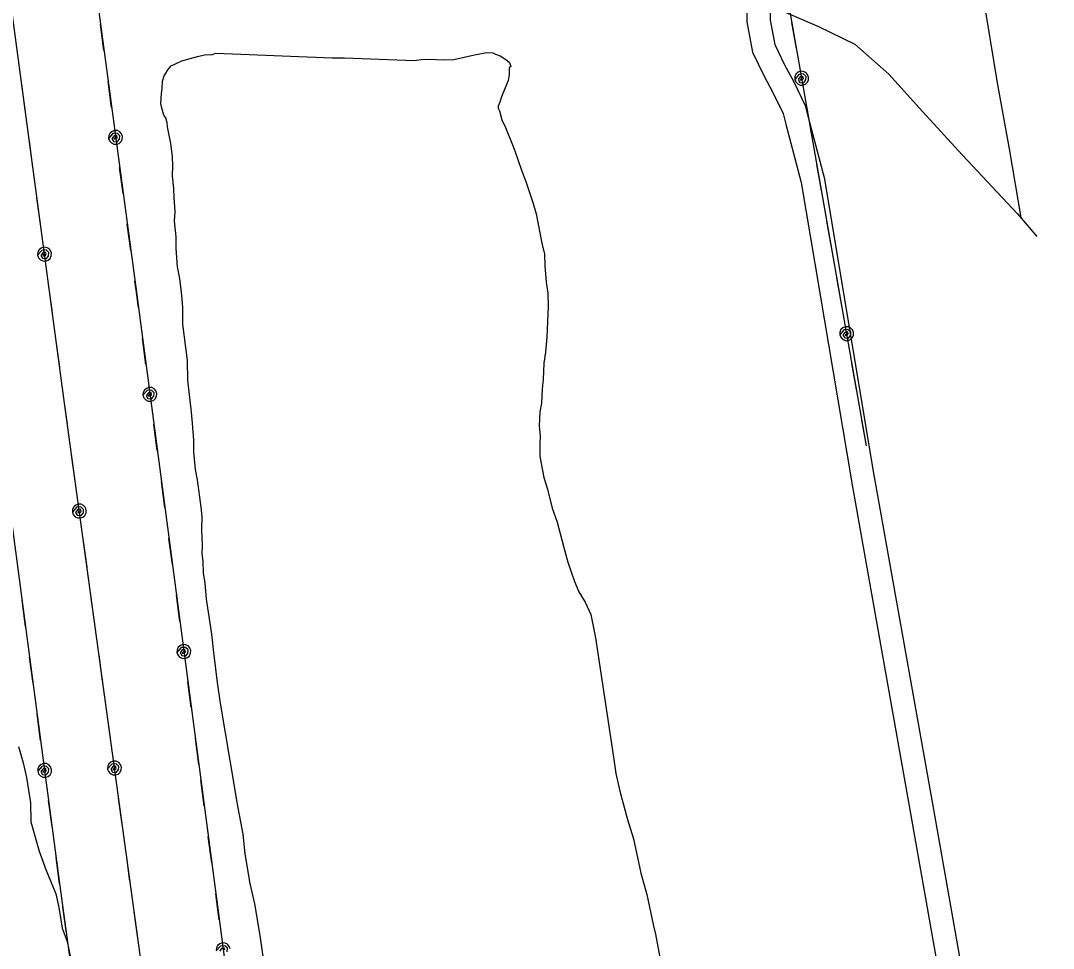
# Model space of a CAD drawing. Extents: x 3263578 to 3301413, y 764927 to 798602.
# Drawn here: x 3268180 to 3269510, y 784722 to 785917 of the extents above; entities that cross this region are included whole.
import ezdxf

# ---------------------------------------------------------------- set-up
doc = ezdxf.new("R2010")
doc.units = 0
for name, color, linetype in [('V-ROAD-CNTR', 7, 'Continuous'), ('V-SITE-VEGE', 7, 'Continuous'), ('V-TOPO-SHOR', 7, 'Continuous'), ('V-UTIL-LINE', 7, 'Continuous')]:
    doc.layers.add(name, color=color, linetype=linetype)

msp = doc.modelspace()

# ---------------------------------------------------------------- linework, layer by layer
at = {"layer": 'V-ROAD-CNTR'}
for points in [[(3268831, 787682), (3268988.1, 786799.5), (3269047.7, 786443.4), (3269065.6, 786353.4), (3269093.1, 786211.5), (3269132.9, 786060.8), (3269146.9, 785994.9), (3269145.6, 785918), (3269151.4, 785886.3), (3269164.2, 785860.4), (3269175.5, 785839.2), (3269190.7, 785807.9), (3269194.7, 785791.2), (3269215, 785715.2), (3269279.7, 785329.3)], [(3268801.4, 787676.8), (3268958.5, 786794.4), (3269018.2, 786438), (3269036.1, 786347.6), (3269063.8, 786204.8), (3269103.7, 786053.8), (3269116.8, 785992), (3269115.5, 785915.5), (3269122.7, 785876.8), (3269137.5, 785846.7), (3269148.7, 785825.6), (3269162.3, 785797.7), (3269165.6, 785783.8), (3269185.6, 785708.9), (3269250.1, 785324.3)], [(3269250.2, 785324.2), (3269326.4, 784896.1), (3269384.9, 784565.2), (3269401.3, 784513.4), (3269402.9, 784504.9), (3269367.1, 784452), (3269329.2, 784385.9), (3269245.5, 784183.4), (3269240.1, 784173.5), (3269181.6, 784158.3)], [(3269279.7, 785329.4), (3269355.9, 784901.3), (3269414.1, 784572.3), (3269424.9, 784538.1)]]:
    msp.add_lwpolyline(points, dxfattribs=at)
at = {"layer": 'V-SITE-VEGE'}
for p, q in [((3268177, 784982.3), (3268183.3, 784961.1)), ((3268183.3, 784961.1), (3268187.5, 784942.2)), ((3268187.5, 784942.2), (3268192.5, 784909.9)), ((3268192.5, 784909.9), (3268193.2, 784885.4)), ((3268193.2, 784885.4), (3268203.7, 784847.5)), ((3268203.7, 784847.5), (3268212.2, 784824)), ((3268212.2, 784824), (3268225.1, 784792.7)), ((3268225.1, 784792.7), (3268229.2, 784774.8)), ((3268229.2, 784774.8), (3268233.3, 784748.1)), ((3268233.3, 784748.1), (3268239.7, 784731.3)), ((3268239.7, 784731.3), (3268246.9, 784697.9))]:
    msp.add_line(p, q, dxfattribs=at)
for points in [[(3268492.8, 784708.9), (3268488.7, 784738.9), (3268481.6, 784779.5), (3268475.6, 784806), (3268469.3, 784844), (3268466.8, 784869.5), (3268458.8, 784910.1), (3268456.7, 784923.3), (3268437.6, 785038), (3268433.4, 785064.5), (3268428.8, 785103.2), (3268426.3, 785127), (3268422.1, 785155.2), (3268419.3, 785171.9), (3268417.5, 785193), (3268415.4, 785205.4), (3268415.1, 785221.2), (3268413.8, 785230.8), (3268414.2, 785241.3), (3268413.3, 785262.4), (3268413.9, 785278.2), (3268412.6, 785290.5), (3268407.9, 785325.7), (3268405, 785339), (3268403.2, 785361.8), (3268403, 785376.7), (3268401.2, 785398.7), (3268400, 785412.8), (3268395.5, 785454.1), (3268394.8, 785479.6), (3268392.8, 785496.3), (3268388.8, 785526.3), (3268388.8, 785548.2), (3268387.6, 785563.1), (3268385, 785585.1), (3268382.1, 785600.1), (3268380.4, 785623.9), (3268380.1, 785638.8), (3268378.3, 785659), (3268378.8, 785671.3), (3268377.8, 785688.8), (3268377.4, 785701.1), (3268375.4, 785717), (3268375.9, 785730.1), (3268375.5, 785742.4), (3268373.6, 785759.1), (3268369.1, 785780.3), (3268368.5, 785785.6), (3268367, 785791.8), (3268364.5, 785795.4), (3268361.4, 785806), (3268360.7, 785810.4), (3268361.2, 785823.5), (3268362.4, 785829.6), (3268362.7, 785839.3), (3268364.8, 785846.2), (3268366.6, 785848.7), (3268369.5, 785853.9), (3268374, 785859), (3268380.3, 785862.2), (3268387.4, 785865.4), (3268395.4, 785867.7), (3268407.8, 785870.8), (3268416.7, 785873), (3268427.2, 785873.5), (3268431.6, 785875.1), (3268581.2, 785869.1), (3268597, 785869.3), (3268687.1, 785865.7), (3268696, 785867.1), (3268706.5, 785867.6), (3268724.9, 785866.8), (3268738, 785867.2), (3268764.5, 785873.1), (3268780.4, 785876), (3268788.3, 785875.7), (3268791.7, 785873.8), (3268797.8, 785871.8), (3268806.3, 785866.2), (3268809.7, 785863.4), (3268811.3, 785858.1), (3268809.4, 785856.5), (3268809.1, 785847.7), (3268807.9, 785839.9), (3268799.2, 785819.2), (3268797.2, 785812.3), (3268795.2, 785807.1), (3268795.1, 785804.4), (3268796.7, 785800.9), (3268799.7, 785789.4), (3268804.6, 785779.5), (3268811.8, 785761.7)], [(3268811.8, 785761.7), (3268816.5, 785749.3), (3268825.2, 785724.4), (3268830.8, 785710.1), (3268834.7, 785698.6), (3268840.1, 785681.7), (3268844, 785668.4), (3268851.2, 785630.5), (3268855, 785616.3), (3268855.3, 785601.4), (3268857.1, 785580.3), (3268859.2, 785566.2), (3268859.4, 785549.5), (3268857.8, 785509.3), (3268856.1, 785490.1), (3268853.8, 785476.1), (3268853, 785455.1), (3268851.6, 785442.9), (3268850.9, 785424.5), (3268848.7, 785413.2), (3268847.9, 785394.9), (3268849.2, 785382.6), (3268848.8, 785372.1), (3268849, 785356.3), (3268850.4, 785346.6), (3268854.1, 785328.9), (3268858.7, 785313.8), (3268864.7, 785289.1), (3268871, 785271.3), (3268879.4, 785240.3), (3268884.8, 785219.9), (3268893.4, 785195), (3268899, 785181.7), (3268907.2, 785168.2), (3268914.5, 785152.1), (3268920.3, 785122.1), (3268943.9, 784968.7)], [(3268943.9, 784968.7), (3268946.6, 784947.5), (3268951.8, 784924.6), (3268961.8, 784888.2), (3268969.5, 784863.4), (3268979.1, 784819.2), (3268986.8, 784791.7), (3268994.9, 784752.8), (3268997.9, 784740.4), (3269004.4, 784706)]]:
    msp.add_lwpolyline(points, dxfattribs=at)
at = {"layer": 'V-TOPO-SHOR'}
for points in [[(3269469.1, 785663.5), (3269453.7, 785752), (3269438.6, 785837.2), (3269419, 785955), (3269399.4, 786064.5), (3269379.5, 786176), (3269355.2, 786312.6), (3269336.4, 786431.2), (3269321.3, 786520.9), (3269301.1, 786631.1), (3269276, 786758.2), (3269254.4, 786878.7), (3269233.7, 786999.1), (3269210.7, 787125.9)], [(3269149.1, 785935.1), (3269207.6, 785909.5), (3269254.8, 785886.9), (3269298.2, 785848.1), (3269341.9, 785800), (3269393, 785744.4), (3269464.2, 785668.3), (3269488.9, 785639)]]:
    msp.add_lwpolyline(points, dxfattribs=at)
at = {"layer": 'V-UTIL-LINE'}
for points in [[(3269269.5, 785369.4), (3269033.3, 786712.8), (3268791.8, 788065), (3268556.5, 789405.7), (3268479, 789851), (3268442.9, 790068.8), (3268704, 790424.7)], [(3267737.1, 789986.6), (3267829.4, 789290.3), (3267914, 788670.3), (3267996.4, 788057.5), (3268078.2, 787440.1), (3268162.8, 786805.1), (3268328.7, 785570.3), (3268409.4, 784958.9)], [(3268411.5, 784147.1), (3268236.5, 785424.5), (3268065.3, 786699.9), (3267737, 789149.5)], [(3267741.8, 788483.8), (3267857.8, 787614.4), (3268230.1, 784805.8)], [(3268287.2, 785878.8), (3268282.7, 785912.5)], [(3269179.5, 785881.5), (3269173.6, 785915)], [(3269186.2, 785843.1), (3269184.2, 785841.1), (3269186.5, 785840.6), (3269188.4, 785842.6), (3269187.5, 785845.4), (3269184.2, 785845), (3269181.4, 785841.2), (3269183.8, 785837.7), (3269188.7, 785837.3), (3269191.5, 785840.9), (3269191.7, 785845.3), (3269188, 785848.5), (3269182.5, 785847.8), (3269177.4, 785841.5), (3269178.6, 785838.3), (3269181.1, 785835.7), (3269184.3, 785834.3), (3269187.8, 785834.2), (3269191.1, 785835.5), (3269193.6, 785837.9), (3269195, 785841.1), (3269195.1, 785844.6), (3269193.8, 785847.9), (3269191.4, 785850.5), (3269188.2, 785851.9), (3269184.7, 785852), (3269181.4, 785850.7), (3269178.8, 785848.3), (3269177.4, 785845), (3269177.4, 785841.5)], [(3268185.9, 785801.8), (3268181.3, 785835.5)], [(3268297.1, 785805.5), (3268292.5, 785839.2)], [(3269198.9, 785771.2), (3269193, 785804.7)], [(3268302.2, 785766.8), (3268300.1, 785764.9), (3268302.4, 785764.4), (3268304.4, 785766.3), (3268303.7, 785769.1), (3268300.3, 785768.8), (3268297.3, 785765.2), (3268299.6, 785761.6), (3268304.4, 785760.9), (3268307.4, 785764.4), (3268307.8, 785768.9), (3268304.2, 785772.2), (3268298.8, 785771.7), (3268293.3, 785765.6), (3268294.5, 785762.3), (3268296.8, 785759.7), (3268299.9, 785758.1), (3268303.4, 785757.9), (3268306.8, 785759.1), (3268309.4, 785761.4), (3268310.9, 785764.5), (3268311.2, 785768), (3268310, 785771.4), (3268307.7, 785774), (3268304.6, 785775.5), (3268301.1, 785775.8), (3268297.7, 785774.6), (3268295.1, 785772.3), (3268293.6, 785769.2), (3268293.3, 785765.6)], [(3268195.7, 785728.4), (3268191.2, 785762.1)], [(3268312, 785694.5), (3268307.4, 785728.2)], [(3269211.7, 785698.3), (3269205.8, 785731.8)], [(3268205.5, 785655.1), (3268201, 785688.8)], [(3269224.5, 785625.4), (3269218.6, 785658.9)], [(3268321.8, 785621.2), (3268317.3, 785654.9)], [(3268210.7, 785616.5), (3268208.6, 785614.5), (3268210.9, 785614), (3268212.9, 785615.9), (3268212.2, 785618.7), (3268208.8, 785618.5), (3268205.8, 785614.8), (3268208.1, 785611.2), (3268212.9, 785610.5), (3268215.9, 785614), (3268216.3, 785618.5), (3268212.7, 785621.8), (3268207.2, 785621.3), (3268201.8, 785615.3), (3268203, 785611.9), (3268205.3, 785609.3), (3268208.4, 785607.8), (3268211.9, 785607.5), (3268215.3, 785608.7), (3268217.9, 785611), (3268219.4, 785614.1), (3268219.7, 785617.6), (3268218.5, 785621), (3268216.2, 785623.6), (3268213, 785625.2), (3268209.5, 785625.4), (3268206.2, 785624.2), (3268203.6, 785621.9), (3268202, 785618.8), (3268201.8, 785615.3)], [(3268220.4, 785544.1), (3268215.9, 785577.8)], [(3268331.6, 785547.8), (3268328.7, 785570.3), (3268327.1, 785581.5)], [(3269237.3, 785552.5), (3269231.4, 785586)], [(3269244.1, 785514.1), (3269242, 785512.1), (3269244.3, 785511.7), (3269246.2, 785513.7), (3269245.4, 785516.5), (3269242, 785516.1), (3269239.2, 785512.3), (3269241.7, 785508.8), (3269246.5, 785508.3), (3269249.3, 785511.9), (3269249.5, 785516.4), (3269245.8, 785519.5), (3269240.4, 785518.9), (3269235.2, 785512.6), (3269236.5, 785509.3), (3269238.9, 785506.8), (3269242.1, 785505.4), (3269245.6, 785505.3), (3269248.9, 785506.5), (3269251.4, 785509), (3269252.8, 785512.2), (3269252.9, 785515.7), (3269251.7, 785519), (3269249.2, 785521.5), (3269246, 785522.9), (3269242.5, 785523), (3269239.2, 785521.7), (3269236.7, 785519.3), (3269235.3, 785516.1), (3269235.2, 785512.6)], [(3268230.3, 785470.8), (3268225.8, 785504.5)], [(3268341.3, 785474.4), (3268336.9, 785508.2)], [(3269256.7, 785442.2), (3269250.8, 785475.7)], [(3268346.4, 785435.8), (3268344.3, 785433.8), (3268346.6, 785433.3), (3268348.6, 785435.2), (3268347.9, 785438.1), (3268344.5, 785437.8), (3268341.5, 785434.1), (3268343.8, 785430.5), (3268348.6, 785429.9), (3268351.6, 785433.3), (3268352, 785437.8), (3268348.4, 785441.1), (3268342.9, 785440.7), (3268337.5, 785434.6), (3268338.6, 785431.3), (3268341, 785428.6), (3268344.1, 785427.1), (3268347.6, 785426.9), (3268350.9, 785428), (3268353.6, 785430.3), (3268355.1, 785433.5), (3268355.4, 785437), (3268354.2, 785440.3), (3268351.9, 785442.9), (3268348.8, 785444.5), (3268345.3, 785444.7), (3268341.9, 785443.6), (3268339.3, 785441.3), (3268337.7, 785438.1), (3268337.5, 785434.6)], [(3268240.2, 785397.4), (3268236.5, 785424.5), (3268235.6, 785431.1)], [(3268356, 785363.4), (3268351.5, 785397.1)], [(3269269.5, 785369.4), (3269263.6, 785402.8)], [(3268250.3, 785324.1), (3268245.6, 785357.8)], [(3268365.7, 785290), (3268361.2, 785323.8)], [(3268255.5, 785285.5), (3268253.4, 785283.5), (3268255.7, 785283), (3268257.7, 785284.9), (3268257, 785287.8), (3268253.6, 785287.5), (3268250.6, 785283.8), (3268252.9, 785280.2), (3268257.8, 785279.6), (3268260.7, 785283.1), (3268261.1, 785287.5), (3268257.5, 785290.8), (3268252, 785290.4), (3268246.6, 785284.2), (3268247.8, 785280.9), (3268250.1, 785278.3), (3268253.3, 785276.8), (3268256.8, 785276.6), (3268260.1, 785277.7), (3268262.7, 785280), (3268264.3, 785283.2), (3268264.5, 785286.7), (3268263.3, 785290), (3268261, 785292.6), (3268257.8, 785294.2), (3268254.3, 785294.4), (3268251, 785293.2), (3268248.4, 785290.9), (3268246.8, 785287.8), (3268246.6, 785284.2)], [(3268265.5, 785213.1), (3268260.8, 785246.8)], [(3268375.4, 785216.7), (3268370.9, 785250.4)], [(3268186.2, 785136.9), (3268181.8, 785170.6)], [(3268275.5, 785139.8), (3268270.9, 785173.5)], [(3268385.1, 785143.3), (3268380.6, 785177)], [(3268390.2, 785104.7), (3268388.1, 785102.7), (3268390.3, 785102.2), (3268392.3, 785104.1), (3268391.6, 785107), (3268388.2, 785106.7), (3268385.3, 785103), (3268387.6, 785099.4), (3268392.4, 785098.7), (3268395.3, 785102.2), (3268395.7, 785106.7), (3268392.2, 785110), (3268386.7, 785109.6), (3268381.3, 785103.5), (3268382.4, 785100.2), (3268384.7, 785097.5), (3268387.9, 785096), (3268391.4, 785095.7), (3268394.7, 785096.9), (3268397.3, 785099.2), (3268398.9, 785102.3), (3268399.1, 785105.8), (3268398, 785109.2), (3268395.7, 785111.8), (3268392.5, 785113.4), (3268389, 785113.6), (3268385.7, 785112.5), (3268383, 785110.1), (3268381.5, 785107), (3268381.3, 785103.5)], [(3268285.5, 785066.5), (3268280.9, 785100.2)], [(3268196, 785063.5), (3268191.5, 785097.2)], [(3268399.8, 785032.3), (3268395.3, 785066)], [(3268205.7, 784990.2), (3268201.2, 785023.9)], [(3268295.6, 784993.2), (3268291, 785026.9)], [(3268409.4, 784958.9), (3268405, 784992.6)], [(3268210.8, 784951.5), (3268208.7, 784949.6), (3268211, 784949.1), (3268212.9, 784950.9), (3268212.2, 784953.8), (3268208.8, 784953.5), (3268205.9, 784949.9), (3268208.2, 784946.2), (3268213, 784945.6), (3268216, 784949.1), (3268216.3, 784953.5), (3268212.8, 784956.8), (3268207.3, 784956.4), (3268201.9, 784950.3), (3268203, 784947), (3268205.3, 784944.4), (3268208.5, 784942.8), (3268212, 784942.6), (3268215.3, 784943.7), (3268218, 784946), (3268219.5, 784949.2), (3268219.7, 784952.7), (3268218.6, 784956), (3268216.3, 784958.6), (3268213.1, 784960.2), (3268209.6, 784960.4), (3268206.3, 784959.3), (3268203.7, 784957), (3268202.1, 784953.8), (3268201.9, 784950.3)], [(3268300.9, 784954.6), (3268298.8, 784952.6), (3268301, 784952.1), (3268303, 784954), (3268302.3, 784956.9), (3268298.9, 784956.6), (3268296, 784952.9), (3268298.3, 784949.3), (3268303.1, 784948.6), (3268306, 784952.2), (3268306.4, 784956.6), (3268302.9, 784959.9), (3268297.4, 784959.5), (3268292, 784953.3), (3268293.1, 784950), (3268295.4, 784947.4), (3268298.6, 784945.9), (3268302.1, 784945.6), (3268305.4, 784946.8), (3268308.1, 784949.1), (3268309.6, 784952.3), (3268309.8, 784955.8), (3268308.7, 784959.1), (3268306.3, 784961.7), (3268303.2, 784963.3), (3268299.7, 784963.5), (3268296.3, 784962.3), (3268293.7, 784960), (3268292.2, 784956.8), (3268292, 784953.3)], [(3268409.4, 784958.9), (3268573.9, 783710.2), (3268827.4, 781865), (3268971.7, 780694.4), (3269579.3, 779719.4), (3271430.8, 776750.8), (3272074.8, 775829.8)], [(3268416.4, 784905.8), (3268412, 784939.5)], [(3268220.4, 784879.1), (3268215.9, 784912.8)], [(3268310.8, 784882.2), (3268306.2, 784915.9)], [(3268426.1, 784832.4), (3268421.7, 784866.1)], [(3268230.1, 784805.8), (3268225.7, 784839.5)], [(3268320.8, 784808.9), (3268316.2, 784842.6)], [(3268230.1, 784805.8), (3268307.9, 784237.2), (3268452.8, 783310.2), (3268587.3, 782316.5), (3268362.2, 781702.1), (3268263.1, 781437.2), (3268500, 781041.3), (3269699.7, 779084.3), (3270893.5, 777127.6), (3271403.4, 776393.4), (3271797.6, 775829.7)], [(3268435.8, 784759), (3268431.3, 784792.7)], [(3268238.9, 784742), (3268234.2, 784775.7)], [(3268330.9, 784735.6), (3268326.3, 784769.3)], [(3268449.8, 784721.5), (3268448.7, 784724.8), (3268446.3, 784727.5), (3268443.2, 784729), (3268439.7, 784729.3), (3268436.4, 784728.1), (3268433.7, 784725.8), (3268432.2, 784722.7), (3268431.9, 784719.2)], [(3268446, 784717.9), (3268446.4, 784722.4), (3268442.9, 784725.6), (3268437.4, 784725.2), (3268431.9, 784719.2)], [(3268443, 784719.8), (3268442.3, 784722.6), (3268438.9, 784722.3), (3268436, 784718.7)]]:
    msp.add_lwpolyline(points, dxfattribs=at)

doc.saveas('drawing.dxf')
